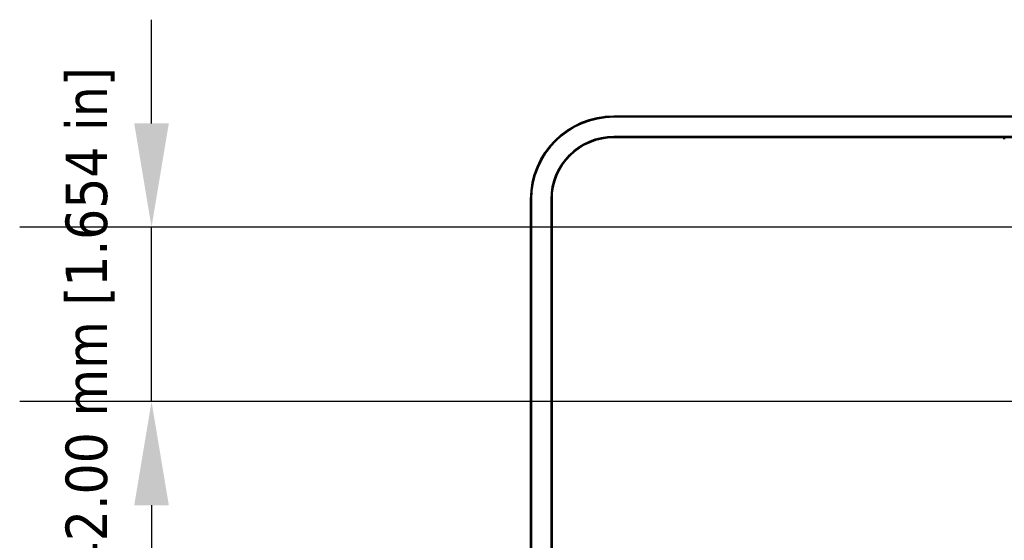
# Model space of a CAD drawing. Header units: millimetres. Extents: x 50 to 3176, y 50 to 2109.
# Tile 409 of 656: x 860 to 1097, y 1733 to 1858. Entities that reach past the tile are written whole.
import ezdxf

# ---------------------------------------------------------------- set-up
doc = ezdxf.new("R2010")
doc.units = ezdxf.units.MM
doc.header["$LTSCALE"] = 10
for name, color, linetype, lineweight in [('Dimension (ISO)', 7, 'Continuous', 25), ('Visible (ISO)', 7, 'Continuous', 50), ('Visible Narrow (ISO)', 7, 'Continuous', 35)]:
    doc.layers.add(name, color=color, linetype=linetype, lineweight=lineweight)
doc.styles.add('Note Text (ANSI)', font='tahoma.ttf')
doc.dimstyles.new('Default (ISO)', dxfattribs={"dimscale": 10, "dimtxt": 1, "dimasz": 2.5, "dimexe": 3.175, "dimexo": 0, "dimgap": 0.762, "dimtad": 1, "dimrnd": 1e-08, "dimzin": 0, "dimdsep": 46, "dimtxsty": 'Note Text (ANSI)', "dimcen": 0.09, "dimdle": 10, "dimclrd": 1, "dimclre": 1, "dimclrt": 1, "dimazin": 0, "dimtfac": 3.5052, "dimtmove": 0, "dimatfit": 3, "dimfxl": 1, "dimtolj": 1, "dimtzin": 0, "dimlwd": -1, "dimlwe": -1, "dimarcsym": 0})

# ---------------------------------------------------------------- blocks, each defined once
blk = doc.blocks.new('*D11')
at = {"layer": 'Defpoints', "color": 0, "transparency": 16777216}
for p in [(892.09, 1808.36), (1172.96, 1808.36), (1109.95, 1766.36)]:
    blk.add_point(p, dxfattribs=at)
at = {"layer": 'Dimension (ISO)', "color": 1, "transparency": 16777216}
for p, q in [((892.09, 1833.36), (892.09, 1858.36)), ((1172.96, 1808.36), (860.34, 1808.36)), ((892.09, 1766.36), (892.09, 1808.36)), ((1109.95, 1766.36), (860.34, 1766.36)), ((892.09, 1741.36), (892.09, 1716.36))]:
    blk.add_line(p, q, dxfattribs=at)
for points in [[(887.92, 1833.36), (896.25, 1833.36), (892.09, 1808.36)], [(887.92, 1741.36), (896.25, 1741.36), (892.09, 1766.36)]]:
    blk.add_solid(points, dxfattribs=at)
at = {"layer": 'Dimension (ISO)', "color": 1, "transparency": 16777216, "insert": (871.38, 1725.19), "char_height": 10, "attachment_point": 1, "rotation": 90, "style": 'Note Text (ANSI)'}
blk.add_mtext('\\A1;42.00 mm [1.654 in]', dxfattribs=at)

msp = doc.modelspace()

# ---------------------------------------------------------------- linework, layer by layer
at = {"layer": 'Visible (ISO)'}
for p, q in [((1003.453, 1835.0616), (1372.453, 1835.0616)), ((1372.453, 1830.0616), (1003.453, 1830.0616)), ((1097.4634, 1830.0616), (1097.4634, 1829.5616)), ((983.453, 1698.3678), (983.453, 1815.0616)), ((988.453, 1815.0616), (988.453, 1698.3678))]:
    msp.add_line(p, q, dxfattribs=at)
for radius in [20, 15]:
    msp.add_arc((1003.453, 1815.0616), radius, 90, 180, dxfattribs=at)
at = {"layer": 'Visible Narrow (ISO)'}
for p, q in [((1003.453, 1834.9116), (1003.453, 1835.0616)), ((1372.453, 1834.9116), (1003.453, 1834.9116)), ((1003.453, 1830.2116), (1372.453, 1830.2116)), ((1003.453, 1830.0616), (1003.453, 1830.2116)), ((983.453, 1815.0616), (983.603, 1815.0616)), ((983.603, 1815.0616), (983.603, 1698.3678)), ((988.303, 1698.3678), (988.303, 1815.0616)), ((988.303, 1815.0616), (988.453, 1815.0616))]:
    msp.add_line(p, q, dxfattribs=at)
for radius in [19.85, 15.15]:
    msp.add_arc((1003.453, 1815.0616), radius, 90, 180, dxfattribs=at)

# ---------------------------------------------------------------- dimensions: what is measured, and where the dimension line sits
at = {"layer": 'Dimension (ISO)', "color": 1, "true_color": 0xff0000}
dim = msp.add_linear_dim(base=(892.0864, 1808.3616), p1=(1109.9526, 1766.3616), p2=(1172.962, 1808.3616), angle=270, text='<> mm [1.654 in]', dimstyle='Default (ISO)', override={"dimgap": 0.762, "dimdec": 2, "dimpost": '', "dimtol": 0, "dimlim": 0, "dimtp": 0, "dimtm": 0, "dimtdec": 2, "dimtofl": 1, "dimatfit": 1}, dxfattribs=at)
dim.commit()
dim.dimension.update_dxf_attribs({"geometry": '*D11', "text_midpoint": (892.0864, 1787.3616), "dimtype": 160})

doc.saveas('drawing.dxf')
